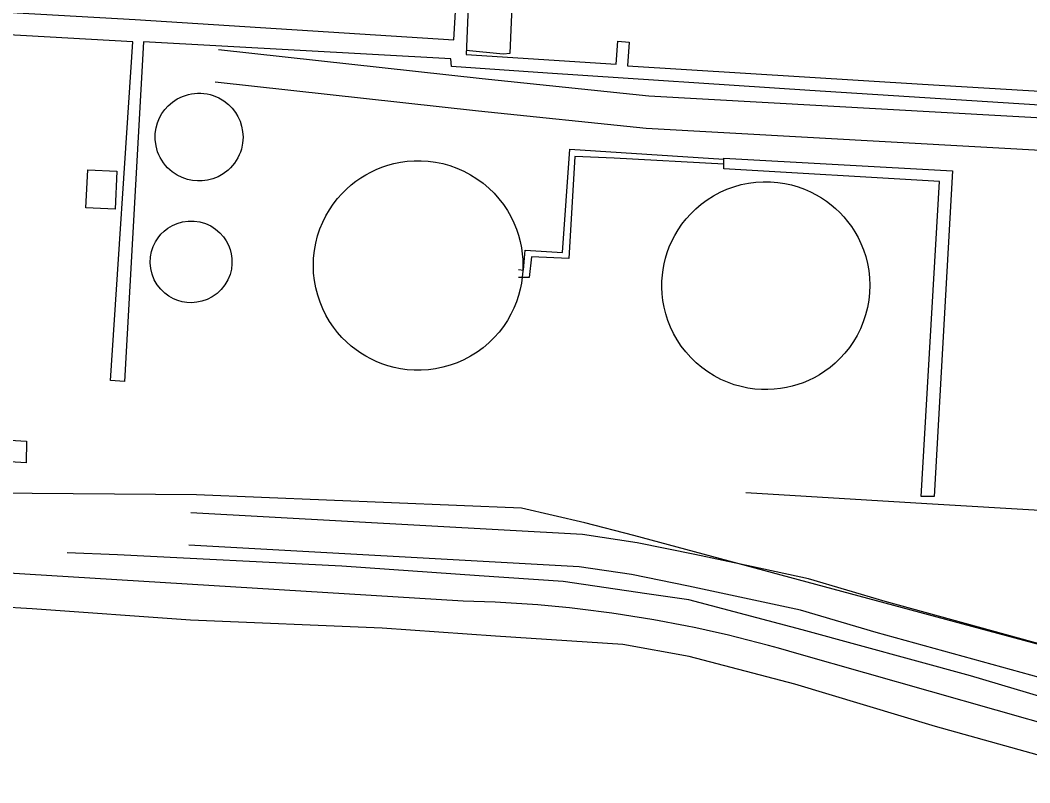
# Model space of a CAD drawing. Extents: x 3313447 to 3351316, y 703786 to 729172.
# Drawn here: x 3320216 to 3321154, y 717840 to 718548 of the extents above; entities that cross this region are included whole.
import ezdxf

# ---------------------------------------------------------------- set-up
doc = ezdxf.new("R2010")
doc.units = 0
for name, color, linetype in [('V-BLDG-OTLN', 7, 'Continuous'), ('V-DOMW-TANK', 7, 'Continuous'), ('V-ROAD-CNTR', 7, 'Continuous'), ('V-SITE-OTLN', 7, 'Continuous'), ('V-TOPO-SHOR', 7, 'Continuous'), ('V-UTIL-LINE', 7, 'Continuous')]:
    doc.layers.add(name, color=color, linetype=linetype)

msp = doc.modelspace()

# ---------------------------------------------------------------- linework, layer by layer
at = {"layer": 'V-BLDG-OTLN'}
msp.add_lwpolyline([(3320306.02, 718407.97), (3320304.38, 718372.68), (3320277.34, 718373.93), (3320278.97, 718409.22)], close=True, dxfattribs=at)
at = {"layer": 'V-DOMW-TANK'}
for points in [[(3320347.95, 718461.51), (3320350.59, 718465.22), (3320353.83, 718468.8), (3320357.67, 718472.14), (3320362.1, 718475.09), (3320367.07, 718477.52), (3320372.48, 718479.3), (3320375.31, 718479.91), (3320378.21, 718480.32), (3320381.14, 718480.52), (3320384.08, 718480.51), (3320387.02, 718480.29), (3320389.92, 718479.85), (3320392.77, 718479.22), (3320395.55, 718478.39), (3320400.81, 718476.19), (3320405.57, 718473.37), (3320409.75, 718470.08), (3320413.31, 718466.45), (3320416.25, 718462.62), (3320418.6, 718458.71), (3320420.49, 718454.57), (3320421.97, 718449.97), (3320422.94, 718444.98), (3320423.29, 718439.66), (3320422.91, 718434.14), (3320421.73, 718428.56), (3320420.85, 718425.8), (3320419.75, 718423.09), (3320418.46, 718420.45), (3320416.98, 718417.91), (3320415.32, 718415.48), (3320413.5, 718413.18), (3320411.52, 718411.02), (3320409.41, 718409.04), (3320404.88, 718405.58), (3320400.06, 718402.86), (3320395.12, 718400.88), (3320390.19, 718399.61), (3320385.41, 718398.98), (3320380.85, 718398.91), (3320376.32, 718399.34), (3320371.6, 718400.35), (3320366.8, 718402), (3320362.02, 718404.36), (3320357.43, 718407.46), (3320353.19, 718411.26), (3320351.24, 718413.41), (3320349.44, 718415.71), (3320347.8, 718418.15), (3320346.34, 718420.7), (3320345.06, 718423.36), (3320343.98, 718426.09), (3320343.11, 718428.88), (3320342.44, 718431.7), (3320341.72, 718437.35), (3320341.77, 718442.89), (3320342.53, 718448.16), (3320343.9, 718453.06), (3320345.74, 718457.52)], [(3320683.31, 718320.47), (3320683.17, 718315.12), (3320682.71, 718309.63), (3320681.92, 718304.01), (3320680.77, 718298.28), (3320679.23, 718292.5), (3320677.28, 718286.67), (3320674.91, 718280.85), (3320672.11, 718275.07), (3320668.87, 718269.39), (3320665.19, 718263.84), (3320661.08, 718258.48), (3320656.54, 718253.35), (3320651.6, 718248.51), (3320646.29, 718244.01), (3320640.64, 718239.86), (3320634.7, 718236.13), (3320628.5, 718232.84), (3320622.09, 718230.01), (3320615.54, 718227.65), (3320608.88, 718225.79), (3320602.18, 718224.41), (3320595.48, 718223.52), (3320588.83, 718223.09), (3320582.29, 718223.12), (3320575.89, 718223.57), (3320569.66, 718224.42), (3320563.64, 718225.65), (3320557.85, 718227.2), (3320552.32, 718229.05), (3320547.05, 718231.16), (3320542.06, 718233.51), (3320537.35, 718236.06), (3320532.79, 718238.85), (3320528.26, 718241.99), (3320523.79, 718245.49), (3320519.41, 718249.35), (3320515.17, 718253.58), (3320511.09, 718258.18), (3320507.23, 718263.14), (3320503.64, 718268.45), (3320500.33, 718274.1), (3320497.37, 718280.06), (3320494.79, 718286.3), (3320492.62, 718292.79), (3320490.89, 718299.49), (3320489.64, 718306.34), (3320488.88, 718313.3), (3320488.62, 718320.32), (3320488.87, 718327.33), (3320489.62, 718334.3), (3320490.86, 718341.15), (3320492.58, 718347.85), (3320494.74, 718354.34), (3320497.31, 718360.59), (3320500.27, 718366.55), (3320503.56, 718372.21), (3320507.16, 718377.52), (3320511.01, 718382.49), (3320515.08, 718387.1), (3320519.32, 718391.33), (3320523.69, 718395.2), (3320528.16, 718398.7), (3320532.68, 718401.85), (3320537.24, 718404.66), (3320541.94, 718407.21), (3320546.93, 718409.56), (3320552.2, 718411.69), (3320557.73, 718413.55), (3320563.51, 718415.11), (3320569.53, 718416.34), (3320575.75, 718417.2), (3320582.16, 718417.66), (3320588.7, 718417.7), (3320595.35, 718417.29), (3320602.05, 718416.41), (3320608.75, 718415.04), (3320615.41, 718413.18), (3320621.97, 718410.84), (3320628.38, 718408.02), (3320634.58, 718404.73), (3320640.54, 718401.01), (3320646.19, 718396.88), (3320651.51, 718392.38), (3320656.45, 718387.55), (3320660.99, 718382.43), (3320665.11, 718377.08), (3320668.8, 718371.54), (3320672.05, 718365.86), (3320674.86, 718360.09), (3320677.24, 718354.27), (3320679.19, 718348.45), (3320680.74, 718342.66), (3320681.9, 718336.94), (3320682.7, 718331.32), (3320683.16, 718325.82)], [(3320973.7, 718373.3), (3320977.54, 718369.63), (3320981.28, 718365.64), (3320984.89, 718361.31), (3320988.33, 718356.65), (3320991.56, 718351.66), (3320994.54, 718346.34), (3320997.25, 718340.72), (3320999.63, 718334.81), (3321001.66, 718328.64), (3321003.29, 718322.24), (3321004.48, 718315.64), (3321005.23, 718308.89), (3321005.5, 718302.04), (3321005.28, 718295.12), (3321004.56, 718288.21), (3321003.35, 718281.35), (3321001.64, 718274.6), (3320999.45, 718268), (3320996.81, 718261.61), (3320993.75, 718255.47), (3320990.29, 718249.62), (3320986.49, 718244.1), (3320982.38, 718238.93), (3320978, 718234.14), (3320973.4, 718229.73), (3320968.62, 718225.72), (3320963.71, 718222.1), (3320958.71, 718218.88), (3320953.67, 718216.04), (3320948.6, 718213.58), (3320943.54, 718211.47), (3320938.54, 718209.7), (3320933.44, 718208.21), (3320928.11, 718206.97), (3320922.56, 718206.02), (3320916.8, 718205.36), (3320910.86, 718205.06), (3320904.77, 718205.13), (3320898.55, 718205.6), (3320892.24, 718206.49), (3320885.88, 718207.82), (3320879.52, 718209.61), (3320873.21, 718211.87), (3320866.99, 718214.6), (3320860.92, 718217.8), (3320855.04, 718221.44), (3320849.42, 718225.52), (3320844.09, 718230), (3320839.09, 718234.86), (3320834.47, 718240.05), (3320830.25, 718245.53), (3320826.47, 718251.26), (3320823.13, 718257.17), (3320820.26, 718263.22), (3320817.83, 718269.37), (3320815.87, 718275.57), (3320814.36, 718281.75), (3320813.27, 718287.89), (3320812.59, 718293.95), (3320812.3, 718299.89), (3320812.37, 718305.69), (3320812.77, 718311.3), (3320813.47, 718316.73), (3320814.44, 718321.95), (3320815.7, 718327.11), (3320817.29, 718332.35), (3320819.24, 718337.64), (3320821.55, 718342.94), (3320824.26, 718348.24), (3320827.37, 718353.48), (3320830.88, 718358.64), (3320834.81, 718363.66), (3320839.14, 718368.49), (3320843.87, 718373.11), (3320848.98, 718377.45), (3320854.46, 718381.46), (3320860.26, 718385.13), (3320866.35, 718388.39), (3320872.7, 718391.22), (3320879.25, 718393.6), (3320885.95, 718395.5), (3320892.76, 718396.91), (3320899.61, 718397.82), (3320906.46, 718398.23), (3320913.25, 718398.16), (3320919.93, 718397.63), (3320926.47, 718396.65), (3320932.81, 718395.26), (3320938.93, 718393.48), (3320944.79, 718391.35), (3320950.38, 718388.9), (3320955.67, 718386.19), (3320960.65, 718383.23), (3320965.32, 718380.08), (3320969.67, 718376.75)], [(3320346.98, 718349.41), (3320350.01, 718352.38), (3320353.56, 718355.13), (3320357.62, 718357.56), (3320362.16, 718359.54), (3320367.12, 718360.95), (3320372.37, 718361.7), (3320377.78, 718361.69), (3320383.19, 718360.91), (3320388.44, 718359.35), (3320393.36, 718357.09), (3320397.82, 718354.21), (3320401.72, 718350.85), (3320405.02, 718347.15), (3320407.69, 718343.24), (3320409.75, 718339.26), (3320411.26, 718335.3), (3320412.31, 718331.19), (3320412.92, 718326.74), (3320413, 718322.01), (3320412.44, 718317.08), (3320411.18, 718312.08), (3320409.2, 718307.16), (3320406.48, 718302.47), (3320403.1, 718298.18), (3320399.13, 718294.42), (3320394.71, 718291.29), (3320389.98, 718288.87), (3320385.12, 718287.17), (3320380.27, 718286.16), (3320375.55, 718285.8), (3320371.06, 718286), (3320366.88, 718286.68), (3320362.79, 718287.82), (3320358.63, 718289.52), (3320354.5, 718291.82), (3320350.51, 718294.76), (3320346.81, 718298.35), (3320343.54, 718302.52), (3320340.84, 718307.21), (3320338.81, 718312.3), (3320337.54, 718317.61), (3320337.04, 718323.01), (3320337.31, 718328.31), (3320338.27, 718333.36), (3320339.83, 718338.07), (3320341.88, 718342.34), (3320344.3, 718346.12)]]:
    msp.add_lwpolyline(points, close=True, dxfattribs=at)
at = {"layer": 'V-ROAD-CNTR'}
for points in [[(3320400.6, 718520.97), (3320645.26, 718493.99), (3320800.2, 718477.99), (3321182.54, 718456.53), (3321597.11, 718432.73), (3321978.8, 718408.82), (3322279.49, 718380.93)], [(3320397.31, 718491.15), (3320642.07, 718464.16), (3320797.82, 718448.07), (3321180.84, 718426.58), (3321595.32, 718402.79), (3321976.48, 718378.91), (3322276.72, 718351.06)], [(3320627.69, 718008.6), (3320049.52, 718044.14), (3319581.48, 718072.42), (3319021.68, 718106.57), (3318048.42, 718163.08), (3317583.9, 718192.44)], [(3322208.86, 718126.97), (3322198.5, 717973.32), (3322184.12, 717952.99), (3322167.45, 717943.39), (3322147.09, 717937.45), (3322102.58, 717937.07), (3321504.1, 717974.12), (3321488.99, 717973.14), (3321471.35, 717966.27), (3321459.15, 717953.03), (3321447.42, 717932.66), (3321415.89, 717894.74), (3321384.1, 717890.04), (3321350.82, 717893.44), (3321285.74, 717905.04), (3321237.73, 717917.4), (3321172.94, 717934.8), (3321011.52, 717979.35), (3320941.02, 718000.08), (3320889.12, 718011.38), (3320836.92, 718022.56), (3320784.17, 718033.18), (3320735.55, 718040.49), (3320373.06, 718060.57)], [(3322178.92, 718128.99), (3322169.14, 717983.75), (3322163.44, 717975.7), (3322155.59, 717971.18), (3322142.68, 717967.41), (3322103.38, 717967.08), (3321504.04, 718004.18), (3321482.42, 718002.77), (3321454, 717991.71), (3321434.82, 717970.9), (3321422.7, 717949.86), (3321400.16, 717922.74), (3321383.42, 717920.27), (3321354.98, 717923.17), (3321292.12, 717934.38), (3321245.36, 717946.41), (3321180.82, 717963.75), (3321019.75, 718008.2), (3320948.45, 718029.16), (3320895.46, 718040.7), (3320843.02, 718051.93), (3320789.36, 718062.73), (3320738.61, 718070.36), (3320374.72, 718090.52)], [(3321183.71, 717889.89), (3320939.87, 717959.17)]]:
    msp.add_lwpolyline(points, dxfattribs=at)
msp.add_arc((3320599.67, 716821.11), 1187.82, 73.35694, 88.6483, dxfattribs=at)
at = {"layer": 'V-SITE-OTLN'}
msp.add_lwpolyline([(3320022.78, 719109.86), (3320806.11, 719048.98), (3322229.12, 718967.89), (3322249.08, 718926.16), (3322235.9, 718536.89), (3322224.55, 718382.85), (3322222.44, 718366.7), (3322172.78, 717986.79), (3322136.23, 717980.99), (3321643.71, 718016.27), (3321439.97, 718025.98), (3321428.75, 718016.94), (3321401.67, 717925.89), (3321396.59, 717923.91), (3321180.91, 717963.11), (3320786.29, 718069.62), (3320740.75, 718081.13), (3320682.04, 718094.77), (3320379.97, 718107.27), (3320036.25, 718109.96)], dxfattribs=at)
at = {"layer": 'V-TOPO-SHOR'}
for points in [[(3321888.11, 717842.12), (3321789.07, 717846.94), (3321645.33, 717857.47), (3321482.75, 717863.44), (3321445.79, 717863.73), (3321417.57, 717864.62), (3321312.85, 717878.89), (3321277.97, 717887.9), (3321243.77, 717897.57), (3321206.21, 717907.27), (3321098.94, 717939.03), (3320942.69, 717981.91), (3320837.4, 718009.62), (3320798.46, 718015.3), (3320720.59, 718026.66), (3320642.68, 718031.97), (3320515.06, 718041.03), (3320306.81, 718051.4), (3320259.93, 718053.3)], [(3321254.53, 717839.7), (3321198.59, 717855.32), (3321130.86, 717873.99), (3321066.48, 717891.97), (3320935.75, 717931.3), (3320837.83, 717956.93), (3320776.09, 717968.16), (3320657.87, 717975.81), (3320552.42, 717983.35), (3320374.39, 717990.79), (3320227.3, 718001.35), (3320133.25, 718006.79), (3320043.24, 718012.2), (3319983.4, 718013.89)]]:
    msp.add_lwpolyline(points, dxfattribs=at)
at = {"layer": 'V-UTIL-LINE'}
for p, q in [((3321058.44, 718099.02), (3320890.29, 718109.04)), ((3321065.2, 718105.67), (3321053.14, 718105.76))]:
    msp.add_line(p, q, dxfattribs=at)
for points in [[(3320630.61, 718520.58), (3320664.77, 718516.96), (3320671.48, 718517.58), (3320676.4, 718633.5), (3320686.47, 718807.02), (3320678.58, 718807.09)], [(3320087.22, 718562.25), (3320323.05, 718549.01), (3320619.15, 718529.94), (3320629.22, 718703.46), (3320633.7, 718761.07), (3320673.9, 718759.41), (3320674.52, 718754.05), (3320640.34, 718754.31), (3320630.44, 718516.45), (3320769.78, 718507.32), (3320771.29, 718528.75), (3320782.01, 718528), (3320780.5, 718505.89), (3321054.5, 718489.01), (3321401.52, 718468.19), (3321404.56, 718513.08), (3321440.07, 718511.46), (3321437.04, 718466.58), (3321762.61, 718444.59), (3321764.11, 718465.36), (3321775.5, 718464.6), (3321773.33, 718444.51), (3321828.68, 718441.25)], [(3321869.05, 718428.34), (3321863.72, 718431.74), (3321670.74, 718438.61), (3321343.14, 718457.93), (3320949.89, 718483.12), (3320706.04, 718499.1), (3320616.95, 718505.16), (3320616.33, 718512.54), (3320330.93, 718528.18), (3320313.05, 718212.63), (3320300.32, 718213.4), (3320320.88, 718528.25), (3320040.83, 718543.85)], [(3320869.89, 718414.62), (3320768.07, 718420.09), (3320731.36, 718421.71), (3320725.95, 718326.94), (3320691.24, 718328.55), (3320689.08, 718309.2), (3320679.07, 718309.28)], [(3320679.12, 718316.62), (3320683.79, 718315.92), (3320685.27, 718334.6), (3320719.98, 718332.33), (3320726.74, 718428.43), (3320869.93, 718419.3)], [(3321053.14, 718105.76), (3321070.17, 718398.53), (3320869.85, 718410.15), (3320869.93, 718420.2), (3321082.31, 718408.49), (3321065.2, 718105.67)], [(3320020.48, 718169.33), (3320222.13, 718157.04), (3320221.97, 718136.93), (3319947.97, 718153.82)], [(3322131.17, 718053.76), (3322003.2, 718060.8), (3321862.53, 718071.28), (3321832.19, 718048.06), (3321590.35, 718063.35), (3321456.37, 718073.12), (3321286.2, 718081.82), (3321278.86, 718085.9), (3321058.44, 718099.02)]]:
    msp.add_lwpolyline(points, dxfattribs=at)

doc.saveas('drawing.dxf')
